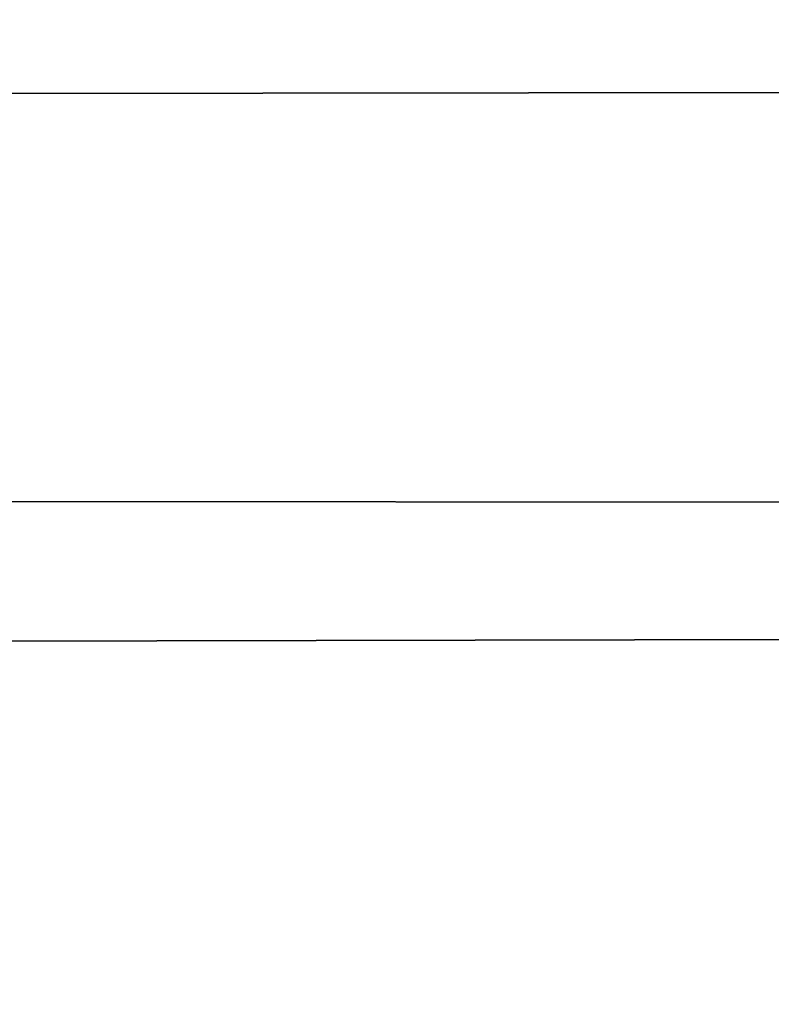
# Model space of a CAD drawing. Header units: millimetres. Extents: x -184 to 165, y -135 to 242.
# Tile 523 of 656: x -36.494 to -36.28, y -89.247 to -88.966. Entities that reach past the tile are written whole.
import ezdxf

# ---------------------------------------------------------------- set-up
doc = ezdxf.new("R2010")
doc.units = ezdxf.units.MM
doc.header["$LTSCALE"] = 41.718519
doc.layers.add('384', color=7, linetype='CONTINUOUS')
doc.layers.add('386', color=7, linetype='CONTINUOUS')

msp = doc.modelspace()

# ---------------------------------------------------------------- linework, layer by layer
at = {"layer": '384', "linetype": 'CONTINUOUS'}
for points in [[(-22.97834, -88.51826, 60), (-23.21228, -88.97503, 60), (-174.49492, -88.5708, 60), (-22.97834, -88.51826, 60)], [(-23.21228, -88.97503, 60), (-174.21469, -89.11625, 60), (-174.49492, -88.5708, 60), (-23.21228, -88.97503, 60)], [(-23.21228, -88.97503, 60), (-23.44894, -89.43033, 60), (-174.21469, -89.11625, 60), (-23.21228, -88.97503, 60)], [(-23.44894, -89.43033, 60), (-173.93081, -89.65913, 60), (-174.21469, -89.11625, 60), (-23.44894, -89.43033, 60)]]:
    msp.add_3dface(points, dxfattribs=at)
at = {"layer": '386', "linetype": 'CONTINUOUS'}
for points in [[(-174.52166, -88.51826, 63), (-174.28772, -88.97503, 63), (-23.00508, -88.5708, 63), (-174.52166, -88.51826, 63)], [(-174.28772, -88.97503, 63), (-23.28531, -89.11625, 63), (-23.00508, -88.5708, 63), (-174.28772, -88.97503, 63)], [(-174.28772, -88.97503, 63), (-174.05106, -89.43033, 63), (-23.28531, -89.11625, 63), (-174.28772, -88.97503, 63)], [(-174.05106, -89.43033, 63), (-23.56919, -89.65913, 63), (-23.28531, -89.11625, 63), (-174.05106, -89.43033, 63)]]:
    msp.add_3dface(points, dxfattribs=at)

doc.saveas('drawing.dxf')
